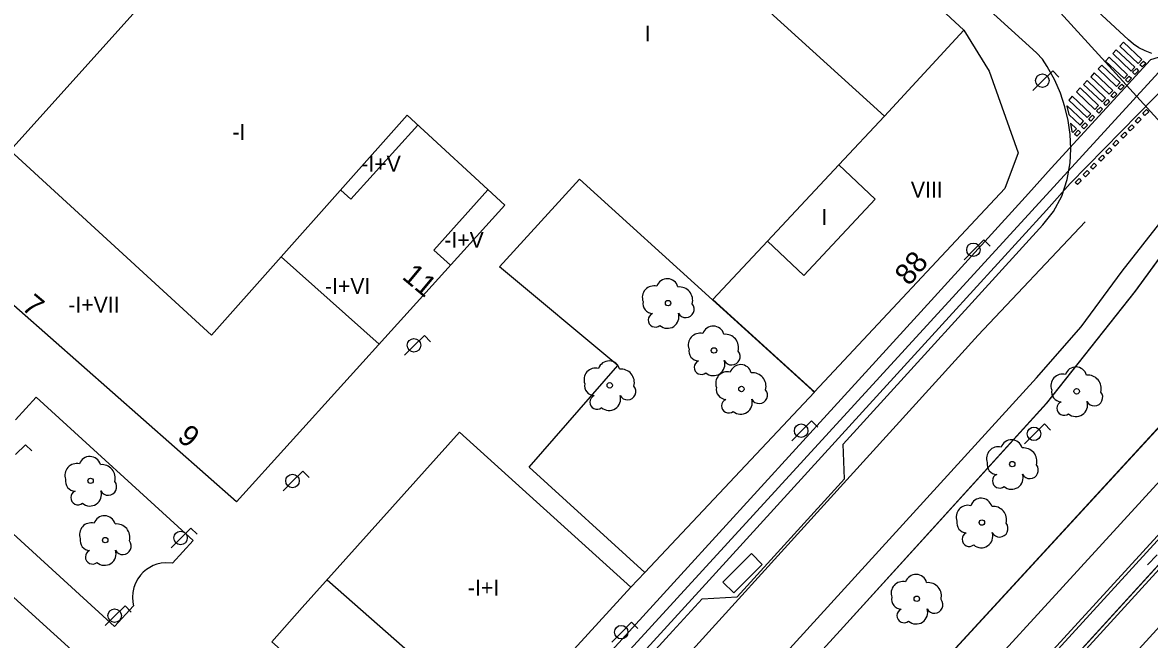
# Model space of a CAD drawing. Extents: x 282771 to 285132, y 4823109 to 4825496.
# Drawn here: x 284014.7 to 284121.2, y 4823348.7 to 4823406.9 of the extents above; entities that cross this region are included whole.
import ezdxf

# ---------------------------------------------------------------- set-up
doc = ezdxf.new("R2010")
doc.units = 0
for name, color, linetype in [('ACERA-BORDILLO', 7, 'Continuous'), ('ACERA-INTERIOR', 7, 'Continuous'), ('ARBOL', 7, 'Continuous'), ('BORDILLO', 7, 'Continuous'), ('CALLE-EJE', 7, 'Continuous'), ('CARRIL-BICI-AREA', 7, 'Continuous'), ('CARRIL-BICI-EJE', 7, 'Continuous'), ('EDIFICIO', 7, 'Continuous'), ('FAROLA', 7, 'Continuous'), ('INTERIOR-EDIFICIO', 7, 'Continuous'), ('MARQUESINA-BUS', 7, 'Continuous'), ('MEDIANERA', 7, 'Continuous'), ('NUM-PORTAL', 7, 'Continuous'), ('PASO-PEATONES', 7, 'Continuous'), ('SENAL-VIARIA', 7, 'Continuous'), ('TXT-ALTURA-EDIFICIO', 7, 'Continuous'), ('ZONA-VERDE', 7, 'Continuous')]:
    doc.layers.add(name, color=color, linetype=linetype)

msp = doc.modelspace()

# ---------------------------------------------------------------- linework, layer by layer
at = {"layer": 'ACERA-BORDILLO'}
for points in [[(284067.61, 4823309.52), (284137.68, 4823385.73), (284160.16, 4823410.51), (284162.12, 4823412.56), (284160.37, 4823414.39), (284171.64, 4823426.86), (284173.35, 4823425.34), (284175.22, 4823427.25), (284173.61, 4823428.99), (284185.14, 4823441.57), (284187.02, 4823440.17), (284188.76, 4823441.95), (284187.11, 4823443.76), (284199.68, 4823457.4), (284201.59, 4823456.07), (284203.22, 4823457.88), (284201.36, 4823459.59), (284208.83, 4823467.8), (284211.1, 4823466.47), (284220.24, 4823476.23)], [(284110.48, 4823404.07), (284056.49, 4823453.03)], [(284121.37, 4823403.98), (284120.74, 4823404.23), (284120.17, 4823404.54), (284119.64, 4823404.89), (284119.18, 4823405.28), (284110.77, 4823413.09)], [(284111.1, 4823387.8), (284112.09, 4823389.08), (284112.87, 4823390.53), (284113.4, 4823392.08), (284113.67, 4823393.68), (284113.73, 4823394.99), (284113.66, 4823396.33), (284113.48, 4823397.66), (284113.17, 4823398.97), (284112.75, 4823400.25), (284112.21, 4823401.48), (284111.51, 4823402.77), (284111.05, 4823403.46), (284110.48, 4823404.07)], [(284131.22, 4823399.09), (284130.56, 4823397.96), (284127.16, 4823391.6), (284119.82, 4823381.55), (284111.43, 4823370.96), (284091.94, 4823349.52), (284049.82, 4823303.38)], [(284008.43, 4823275.36), (284036.51, 4823306.07), (284076.13, 4823349.47), (284078.91, 4823352.51), (284082.2, 4823352.7), (284092.34, 4823363.82), (284092.23, 4823367.11), (284111.1, 4823387.8)]]:
    msp.add_lwpolyline(points, dxfattribs=at)
at = {"layer": 'ACERA-INTERIOR'}
msp.add_lwpolyline([(284072.18, 4823353.59), (284073.5, 4823354.99)], dxfattribs=at)
at = {"layer": 'ARBOL'}
for centre in [(284075.68, 4823380.42), (284080.02, 4823375.95), (284070.17, 4823372.66), (284082.61, 4823372.31), (284114.28, 4823372.09), (284108.2, 4823365.22), (284021.13, 4823363.64), (284105.33, 4823359.7), (284022.51, 4823358.04), (284099.18, 4823352.5)]:
    msp.add_circle(centre, 0.255, dxfattribs=at)
for centre, radius, start, end in [((284075.61, 4823381.68), 1.04, 15.6423, 161.3843), ((284074.35, 4823380.95), 1.1, 75.4318, 200.5561), ((284076.74, 4823380.68), 1.27, 345.0327, 95.7993), ((284074.24, 4823380.38), 0.935, 168.599, 268.1324), ((284077.35, 4823379.85), 0.797, 208.9625, 38.991), ((284074.48, 4823378.83), 0.672, 113.7367, 309.4725), ((284075.62, 4823379.13), 1.09, 228.9545, 17.928), ((284079.95, 4823377.21), 1.04, 15.6423, 161.3843), ((284078.69, 4823376.48), 1.1, 75.4318, 200.5561), ((284081.08, 4823376.21), 1.27, 345.0327, 95.7993), ((284078.58, 4823375.91), 0.935, 168.599, 268.1324), ((284070.1, 4823373.92), 1.04, 15.6423, 161.3843), ((284078.82, 4823374.36), 0.672, 113.7367, 309.4725), ((284079.96, 4823374.66), 1.09, 228.9545, 17.928), ((284081.69, 4823375.38), 0.797, 208.9625, 38.991), ((284068.84, 4823373.19), 1.1, 75.4318, 200.5561), ((284071.23, 4823372.92), 1.27, 345.0327, 95.7993), ((284081.28, 4823372.84), 1.1, 75.4318, 200.5561), ((284082.54, 4823373.57), 1.04, 15.6423, 161.3843), ((284083.67, 4823372.57), 1.27, 345.0327, 95.7993), ((284114.21, 4823373.35), 1.04, 15.6423, 161.3843), ((284068.73, 4823372.62), 0.935, 168.599, 268.1324), ((284112.95, 4823372.62), 1.1, 75.4318, 200.5561), ((284115.34, 4823372.35), 1.27, 345.0327, 95.7993), ((284068.97, 4823371.07), 0.672, 113.7367, 309.4725), ((284070.11, 4823371.37), 1.09, 228.9545, 17.928), ((284071.84, 4823372.09), 0.797, 208.9625, 38.991), ((284081.17, 4823372.27), 0.935, 168.599, 268.1324), ((284084.28, 4823371.74), 0.797, 208.9625, 38.991), ((284112.84, 4823372.05), 0.935, 168.599, 268.1324), ((284115.95, 4823371.52), 0.797, 208.9625, 38.991), ((284081.41, 4823370.72), 0.672, 113.7367, 309.4725), ((284082.55, 4823371.02), 1.09, 228.9545, 17.928), ((284113.08, 4823370.5), 0.672, 113.7367, 309.4725), ((284114.22, 4823370.8), 1.09, 228.9545, 17.928), ((284108.13, 4823366.48), 1.04, 15.6423, 161.3843), ((284106.87, 4823365.75), 1.1, 75.4318, 200.5561), ((284109.26, 4823365.48), 1.27, 345.0327, 95.7993), ((284021.06, 4823364.9), 1.04, 15.6423, 161.3843), ((284106.76, 4823365.18), 0.935, 168.599, 268.1324), ((284019.8, 4823364.17), 1.1, 75.4318, 200.5561), ((284022.19, 4823363.9), 1.27, 345.0327, 95.7993), ((284107, 4823363.63), 0.672, 113.7367, 309.4725), ((284108.14, 4823363.93), 1.09, 228.9545, 17.928), ((284109.87, 4823364.65), 0.797, 208.9625, 38.991), ((284019.69, 4823363.6), 0.935, 168.599, 268.1324), ((284022.8, 4823363.07), 0.797, 208.9625, 38.991), ((284019.93, 4823362.05), 0.672, 113.7367, 309.4725), ((284021.07, 4823362.35), 1.09, 228.9545, 17.928), ((284104, 4823360.23), 1.1, 75.4318, 200.5561), ((284105.26, 4823360.96), 1.04, 15.6423, 161.3843), ((284106.39, 4823359.96), 1.27, 345.0327, 95.7993), ((284022.44, 4823359.3), 1.04, 15.6423, 161.3843), ((284021.18, 4823358.57), 1.1, 75.4318, 200.5561), ((284023.57, 4823358.3), 1.27, 345.0327, 95.7993), ((284103.89, 4823359.66), 0.935, 168.599, 268.1324), ((284107, 4823359.13), 0.797, 208.9625, 38.991), ((284021.07, 4823358), 0.935, 168.599, 268.1324), ((284024.18, 4823357.47), 0.797, 208.9625, 38.991), ((284104.13, 4823358.11), 0.672, 113.7367, 309.4725), ((284105.27, 4823358.41), 1.09, 228.9545, 17.928), ((284021.31, 4823356.45), 0.672, 113.7367, 309.4725), ((284022.45, 4823356.75), 1.09, 228.9545, 17.928), ((284099.11, 4823353.76), 1.04, 15.6423, 161.3843), ((284097.85, 4823353.03), 1.1, 75.4318, 200.5561), ((284100.24, 4823352.76), 1.27, 345.0327, 95.7993), ((284097.74, 4823352.46), 0.935, 168.599, 268.1324), ((284097.98, 4823350.91), 0.672, 113.7367, 309.4725), ((284099.12, 4823351.21), 1.09, 228.9545, 17.928), ((284100.85, 4823351.93), 0.797, 208.9625, 38.991)]:
    msp.add_arc(centre, radius, start, end, dxfattribs=at)
at = {"layer": 'BORDILLO'}
msp.add_lwpolyline([(284226.07, 4823472.23), (284064.88, 4823296.15), (284055.09, 4823285.44), (284054.98, 4823285.28), (284054.88, 4823285.1), (284054.83, 4823284.89), (284054.81, 4823284.67), (284054.84, 4823284.45), (284054.92, 4823284.25), (284055.02, 4823284.07), (284055.15, 4823283.92), (284055.31, 4823283.8), (284055.49, 4823283.71), (284055.7, 4823283.65), (284055.92, 4823283.63), (284056.13, 4823283.66), (284056.34, 4823283.73), (284056.52, 4823283.83), (284056.67, 4823283.96), (284068.04, 4823296.11), (284227.58, 4823470.86)], dxfattribs=at)
at = {"layer": 'CALLE-EJE'}
msp.add_line((284123.9, 4823395.61), (284108.64, 4823412.35), dxfattribs=at)
msp.add_lwpolyline([(284245.48, 4823492.71), (284235.9, 4823482.38), (284176.95, 4823415.93), (284155.75, 4823392.67), (284050.27, 4823277.1)], dxfattribs=at)
at = {"layer": 'CARRIL-BICI-AREA'}
for points in [[(284182.83, 4823503.35), (284161.13, 4823464.77), (284149.18, 4823443.52), (284144.44, 4823435.06), (284128.2, 4823406.22), (284127.48, 4823405.39), (284126.61, 4823404.69), (284125.63, 4823404.16), (284124.59, 4823403.82), (284123.67, 4823403.69), (284122.75, 4823403.7), (284121.98, 4823403.63), (284121.26, 4823403.38), (284111.87, 4823393.16), (284109.74, 4823390.77), (284100.55, 4823380.68), (284091.38, 4823370.63), (284076.89, 4823354.75), (284044.22, 4823318.96), (284031.48, 4823305.02), (284014.46, 4823286.4), (284009.56, 4823281.05), (284008.98, 4823280.27)], [(284045.91, 4823317.4), (284075.62, 4823349.94), (284078.59, 4823353.2), (284093.08, 4823369.08), (284102.25, 4823379.13), (284111.44, 4823389.21), (284113.66, 4823391.71), (284123.29, 4823401.53), (284123.98, 4823401.59), (284124.26, 4823401.62), (284124.98, 4823401.68), (284125.48, 4823401.77), (284126.01, 4823401.87), (284126.45, 4823402.03), (284126.92, 4823402.22), (284127.35, 4823402.45), (284127.77, 4823402.7), (284128.19, 4823402.99), (284128.89, 4823403.56), (284129.5, 4823404.23), (284130.03, 4823404.9), (284130.46, 4823405.55), (284163.14, 4823463.64), (284184.84, 4823502.22)]]:
    msp.add_lwpolyline(points, dxfattribs=at)
at = {"layer": 'CARRIL-BICI-EJE'}
msp.add_lwpolyline([(284200.86, 4823533), (284129.24, 4823405.48), (284127.58, 4823403.82), (284125.51, 4823402.96), (284123.68, 4823402.58), (284122.02, 4823402.2), (284009.85, 4823279.78), (284003.87, 4823269.71), (284003, 4823268.95), (284002.06, 4823268.5), (284000.34, 4823268.5), (283996.9, 4823268.5), (283995.66, 4823268.18), (283994.91, 4823267.93), (283994.26, 4823267.35), (283983.56, 4823256.55), (283982.95, 4823255.52), (283978.78, 4823245.65), (283978.78, 4823244.22), (283979.2, 4823242.66), (283979.65, 4823241.64), (283980.36, 4823240.81), (283985.87, 4823235.59), (283870.23, 4823109)], dxfattribs=at)
at = {"layer": 'EDIFICIO'}
for points in [[(284056.52, 4823434.02), (284064.29, 4823442.59), (284103.62, 4823406.19), (284106.03, 4823402.34), (284108.76, 4823394.61), (284107.49, 4823391.24), (284089.52, 4823372.03), (284079.9, 4823380.75), (284085.07, 4823386.28), (284091.81, 4823393.48), (284096.12, 4823398.08), (284056.52, 4823434.02)], [(284033.19, 4823435.35), (284042.41, 4823426.93), (284013.53, 4823394.84), (284032.55, 4823377.4), (284051.04, 4823398.16), (284060.25, 4823389.66), (284034.91, 4823361.65), (283996.82, 4823395.21), (284029.55, 4823431.35), (284033.19, 4823435.35)], [(284029.56, 4823338.73), (284030.64, 4823339.93), (284034.6, 4823344.36), (284039.08, 4823340.35), (284042.74, 4823344.45), (284038.26, 4823348.44), (284041.13, 4823351.67), (284055.98, 4823368.25), (284072.18, 4823353.59), (284059.73, 4823340), (284045.29, 4823324.23), (284029.56, 4823338.73)], [(283999.36, 4823352.52), (284005.95, 4823359.79), (284021.42, 4823345.76), (284014.82, 4823338.49), (283999.36, 4823352.52)]]:
    msp.add_lwpolyline(points, dxfattribs=at)
at = {"layer": 'FAROLA'}
for p, q in [((284112.02, 4823402.36), (284111.08, 4823401.43)), ((284112.61, 4823401.77), (284112.02, 4823402.36)), ((284111.08, 4823401.43), (284110.15, 4823400.49)), ((284105.51, 4823386.39), (284104.57, 4823385.46)), ((284106.1, 4823385.8), (284105.51, 4823386.39)), ((284104.57, 4823385.46), (284103.64, 4823384.52)), ((284052.66, 4823377.37), (284051.72, 4823376.44)), ((284053.25, 4823376.78), (284052.66, 4823377.37)), ((284051.72, 4823376.44), (284050.79, 4823375.5)), ((284089.24, 4823369.3), (284088.3, 4823368.37)), ((284089.83, 4823368.71), (284089.24, 4823369.3)), ((284111.23, 4823369.01), (284110.29, 4823368.08)), ((284111.82, 4823368.42), (284111.23, 4823369.01)), ((284088.3, 4823368.37), (284087.37, 4823367.43)), ((284110.29, 4823368.08), (284109.36, 4823367.14)), ((284014.99, 4823367.05), (284014.05, 4823366.12)), ((284015.58, 4823366.46), (284014.99, 4823367.05)), ((284041.18, 4823364.56), (284040.24, 4823363.63)), ((284041.77, 4823363.97), (284041.18, 4823364.56)), ((284040.24, 4823363.63), (284039.31, 4823362.69)), ((284030.61, 4823359.18), (284029.67, 4823358.25)), ((284031.2, 4823358.59), (284030.61, 4823359.18)), ((284029.67, 4823358.25), (284028.74, 4823357.31)), ((284121.89, 4823356.66), (284120.96, 4823355.72)), ((284024.38, 4823351.84), (284023.44, 4823350.91)), ((284024.97, 4823351.25), (284024.38, 4823351.84)), ((284023.44, 4823350.91), (284022.51, 4823349.97)), ((284071.3, 4823349.35), (284070.37, 4823348.41)), ((284072.24, 4823350.28), (284071.3, 4823349.35)), ((284072.83, 4823349.69), (284072.24, 4823350.28))]:
    msp.add_line(p, q, dxfattribs=at)
for centre, radius in [((284111.04, 4823401.43), 0.637), ((284104.53, 4823385.46), 0.637), ((284051.68, 4823376.44), 0.638), ((284088.26, 4823368.37), 0.638), ((284110.25, 4823368.08), 0.637), ((284040.2, 4823363.63), 0.638), ((284029.63, 4823358.25), 0.638), ((284023.4, 4823350.91), 0.638), ((284071.26, 4823349.35), 0.637)]:
    msp.add_circle(centre, radius, dxfattribs=at)
at = {"layer": 'INTERIOR-EDIFICIO'}
msp.add_lwpolyline([(284056.52, 4823434.02), (284096.12, 4823398.08), (284091.81, 4823393.48), (284095.26, 4823390.24), (284088.52, 4823383.04), (284085.07, 4823386.28), (284079.9, 4823380.75)], dxfattribs=at)
at = {"layer": 'MARQUESINA-BUS'}
msp.add_lwpolyline([(284081.88, 4823353.06), (284084.57, 4823355.75), (284083.55, 4823356.77), (284080.86, 4823354.08), (284081.88, 4823353.06)], dxfattribs=at)
at = {"layer": 'MEDIANERA'}
for points in [[(284096.12, 4823398.08), (284103.62, 4823406.19)], [(284052.05, 4823397.22), (284045.72, 4823390.24), (284044.76, 4823391.1)], [(284085.07, 4823386.28), (284091.81, 4823393.48)], [(284055.13, 4823383.99), (284053.55, 4823385.42), (284058.65, 4823391.12)], [(284039.14, 4823384.8), (284048.4, 4823376.56)], [(284043.47, 4823354.29), (284059.73, 4823340)]]:
    msp.add_lwpolyline(points, dxfattribs=at)
at = {"layer": 'PASO-PEATONES'}
for p, q in [((284118.71, 4823405.07), (284118.36, 4823404.7)), ((284118.36, 4823404.7), (284120.1, 4823403.05)), ((284120.45, 4823403.42), (284118.71, 4823405.07)), ((284117.36, 4823403.64), (284117.01, 4823403.28)), ((284119.1, 4823401.99), (284117.36, 4823403.64)), ((284118.03, 4823404.35), (284117.69, 4823403.99)), ((284117.69, 4823403.99), (284119.43, 4823402.34)), ((284119.77, 4823402.7), (284118.03, 4823404.35)), ((284116.66, 4823402.9), (284116.31, 4823402.54)), ((284116.31, 4823402.54), (284118.06, 4823400.89)), ((284118.4, 4823401.25), (284116.66, 4823402.9)), ((284117.01, 4823403.28), (284118.76, 4823401.63)), ((284119.43, 4823402.34), (284119.77, 4823402.7)), ((284120.1, 4823403.05), (284120.45, 4823403.42)), ((284115.95, 4823402.16), (284115.61, 4823401.8)), ((284115.61, 4823401.8), (284117.36, 4823400.15)), ((284117.7, 4823400.51), (284115.95, 4823402.16)), ((284118.76, 4823401.63), (284119.1, 4823401.99)), ((284114.61, 4823400.74), (284114.27, 4823400.37)), ((284116.35, 4823399.09), (284114.61, 4823400.74)), ((284115.28, 4823401.44), (284114.93, 4823401.08)), ((284114.93, 4823401.08), (284116.68, 4823399.43)), ((284117.02, 4823399.79), (284115.28, 4823401.44)), ((284117.36, 4823400.15), (284117.7, 4823400.51)), ((284118.06, 4823400.89), (284118.4, 4823401.25)), ((284113.87, 4823399.96), (284113.53, 4823399.59)), ((284113.53, 4823399.59), (284115.28, 4823397.94)), ((284115.62, 4823398.31), (284113.87, 4823399.96)), ((284114.27, 4823400.37), (284116.01, 4823398.72)), ((284116.68, 4823399.43), (284117.02, 4823399.79)), ((284113.36, 4823399.02), (284113.55, 4823398.22)), ((284114.94, 4823397.59), (284113.39, 4823399.06)), ((284115.28, 4823397.94), (284115.62, 4823398.31)), ((284116.01, 4823398.72), (284116.35, 4823399.09)), ((284113.55, 4823398.22), (284114.6, 4823397.23)), ((284114.27, 4823396.88), (284113.71, 4823397.42)), ((284113.71, 4823397.42), (284113.82, 4823396.62)), ((284114.6, 4823397.23), (284114.94, 4823397.59)), ((284113.82, 4823396.62), (284113.93, 4823396.52)), ((284113.93, 4823396.52), (284114.27, 4823396.88))]:
    msp.add_line(p, q, dxfattribs=at)
for points in [[(284119.92, 4823402.57), (284120.13, 4823402.36), (284119.78, 4823402.01), (284119.57, 4823402.22)], [(284120.6, 4823403.28), (284120.81, 4823403.07), (284120.46, 4823402.72), (284120.25, 4823402.93)], [(284119.25, 4823401.86), (284119.46, 4823401.65), (284119.11, 4823401.29), (284118.9, 4823401.5)], [(284118.55, 4823401.11), (284118.77, 4823400.9), (284118.42, 4823400.55), (284118.2, 4823400.76)], [(284117.19, 4823399.64), (284117.4, 4823399.43), (284117.05, 4823399.08), (284116.84, 4823399.29)], [(284117.86, 4823400.37), (284118.07, 4823400.16), (284117.72, 4823399.8), (284117.51, 4823400.01)], [(284116.52, 4823398.94), (284116.73, 4823398.73), (284116.38, 4823398.37), (284116.17, 4823398.58)], [(284120.87, 4823398.71), (284121.09, 4823398.49), (284120.73, 4823398.14), (284120.52, 4823398.35)], [(284115.1, 4823397.45), (284115.31, 4823397.24), (284114.96, 4823396.88), (284114.75, 4823397.09)], [(284115.77, 4823398.18), (284115.98, 4823397.97), (284115.63, 4823397.61), (284115.42, 4823397.82)], [(284119.5, 4823397.25), (284119.71, 4823397.04), (284119.35, 4823396.68), (284119.14, 4823396.9)], [(284120.17, 4823397.97), (284120.38, 4823397.76), (284120.03, 4823397.4), (284119.82, 4823397.61)], [(284114.43, 4823396.75), (284114.64, 4823396.54), (284114.29, 4823396.18), (284114.08, 4823396.39)], [(284118.82, 4823396.55), (284119.03, 4823396.34), (284118.68, 4823395.99), (284118.46, 4823396.2)], [(284118.06, 4823395.8), (284118.27, 4823395.59), (284117.92, 4823395.23), (284117.7, 4823395.44)], [(284116.71, 4823394.38), (284116.92, 4823394.17), (284116.56, 4823393.82), (284116.35, 4823394.03)], [(284117.38, 4823395.08), (284117.6, 4823394.87), (284117.24, 4823394.51), (284117.03, 4823394.73)], [(284115.94, 4823393.63), (284116.16, 4823393.42), (284115.8, 4823393.06), (284115.59, 4823393.27)], [(284114.51, 4823392.18), (284114.72, 4823391.96), (284114.37, 4823391.61), (284114.15, 4823391.82)], [(284115.27, 4823392.93), (284115.48, 4823392.72), (284115.13, 4823392.36), (284114.91, 4823392.57)]]:
    msp.add_lwpolyline(points, close=True, dxfattribs=at)
for points in [[(284113.39, 4823399.06), (284113.36, 4823399.02)], [(284113.93, 4823396.52), (284113.93, 4823396.52)]]:
    msp.add_lwpolyline(points, dxfattribs=at)
at = {"layer": 'SENAL-VIARIA'}
for points in [[(284069.02, 4823305.62), (284069.02, 4823305.62), (284219.62, 4823470.13)], [(284058.56, 4823280.31), (284072.56, 4823295.64), (284217.69, 4823454.54)], [(284050.15, 4823304.07), (284048.63, 4823305.53), (284110.5, 4823373.38), (284114.72, 4823378.18), (284118.58, 4823383.45), (284122.49, 4823388.4), (284124.63, 4823391.69), (284126.22, 4823390.44)], [(284115.08, 4823388.11), (284104.97, 4823377.41), (284061.88, 4823329.92), (284044, 4823310.41)]]:
    msp.add_lwpolyline(points, dxfattribs=at)
at = {"layer": 'ZONA-VERDE'}
for p, q in [((284055.2, 4823285.13), (284222.91, 4823468.36)), ((284224.07, 4823467.27), (284056.48, 4823284)), ((284059.76, 4823383.85), (284067.32, 4823392.14)), ((284067.32, 4823392.14), (284079.89, 4823380.73)), ((284119.81, 4823381.53), (284127.15, 4823391.58)), ((284059.77, 4823383.84), (284059.76, 4823383.85)), ((284070.93, 4823374.52), (284059.77, 4823383.84)), ((284135.06, 4823382.85), (284067.6, 4823309.5)), ((284111.42, 4823370.94), (284119.81, 4823381.53)), ((284079.89, 4823380.73), (284089.31, 4823372.19)), ((284062.55, 4823364.92), (284070.93, 4823374.52)), ((284089.51, 4823372.01), (284073.49, 4823354.97)), ((284089.31, 4823372.19), (284089.51, 4823372.01)), ((284014.02, 4823369.39), (284015.98, 4823371.55)), ((284015.98, 4823371.55), (284030.82, 4823358.01)), ((284091.93, 4823349.5), (284111.42, 4823370.94)), ((284073.49, 4823354.97), (284062.55, 4823364.92)), ((284023.4, 4823349.88), (284008.56, 4823363.41)), ((284030.82, 4823358.01), (284028.87, 4823355.88)), ((284027.39, 4823355.76), (284027.03, 4823355.63)), ((284027.79, 4823355.85), (284027.39, 4823355.76)), ((284028.21, 4823355.89), (284027.79, 4823355.85)), ((284028.87, 4823355.88), (284028.21, 4823355.89)), ((284025.83, 4823354.72), (284025.58, 4823354.38)), ((284026.11, 4823355.02), (284025.83, 4823354.72)), ((284026.4, 4823355.26), (284026.11, 4823355.02)), ((284026.71, 4823355.46), (284026.4, 4823355.26)), ((284027.03, 4823355.63), (284026.71, 4823355.46)), ((284025.21, 4823353.56), (284025.11, 4823353.11)), ((284025.37, 4823353.99), (284025.21, 4823353.56)), ((284025.58, 4823354.38), (284025.37, 4823353.99)), ((284025.11, 4823353.11), (284025.08, 4823352.64)), ((284025.08, 4823352.64), (284025.11, 4823352.18)), ((284025.19, 4823351.84), (284023.4, 4823349.88)), ((284025.11, 4823352.18), (284025.19, 4823351.84)), ((284049.92, 4823303.48), (284091.93, 4823349.5))]:
    msp.add_line(p, q, dxfattribs=at)

# ---------------------------------------------------------------- texts
at = {"layer": 'NUM-PORTAL'}
for s, rotation, p in [('88', 50.17, (284098.46, 4823381.97)), ('11', 320.0602, (284050.46, 4823382.79)), ('7', 320.46, (284014.52, 4823379.9)), ('9', 320.46, (284029.21, 4823367.58))]:
    msp.add_text(s, height=2, rotation=rotation, dxfattribs=at).set_placement(p)
at = {"layer": 'TXT-ALTURA-EDIFICIO'}
for s, p in [('I', (284073.48, 4823405.13)), ('-I', (284034.53, 4823395.84)), ('-I+V', (284046.7, 4823392.83)), ('VIII', (284098.62, 4823390.38)), ('I', (284090.18, 4823387.8)), ('-I+V', (284054.54, 4823385.65)), ('-I+VI', (284043.27, 4823381.29)), ('-I+VII', (284019.02, 4823379.53)), ('-I+I', (284056.77, 4823352.81))]:
    msp.add_text(s, height=1.5, rotation=0, dxfattribs=at).set_placement(p)

doc.saveas('drawing.dxf')
